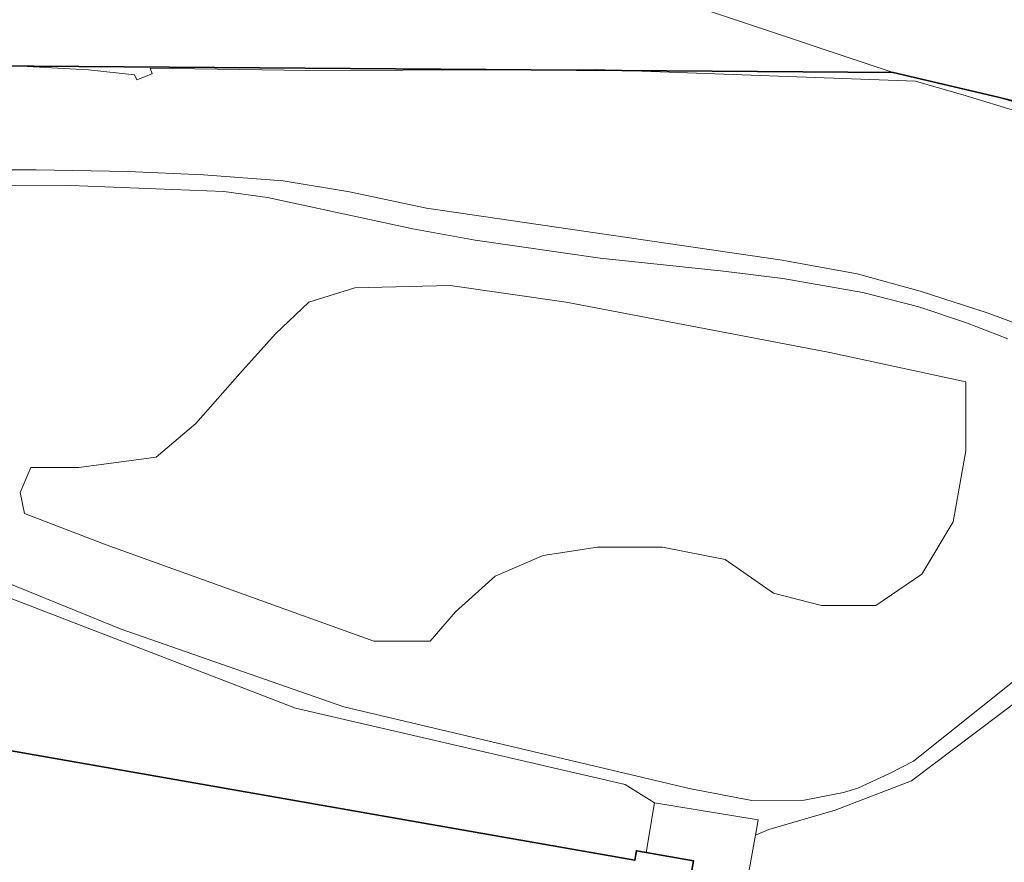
# Model space of a CAD drawing. Header units: metres. Extents: x 2514 to 227642, y 1683 to 852646.
# Tile 362 of 462: x 114002 to 114070, y 426409 to 426467. Entities that reach past the tile are written whole.
import ezdxf
from ezdxf.lldxf.tags import DXFTag

# ---------------------------------------------------------------- set-up
doc = ezdxf.new("R2010")
doc.units = ezdxf.units.M
for name, color, linetype, lineweight in [('B-WE-GK-BESCHOEIING-G', 252, 'GK-BESCHOEIING', 35), ('B-WE-GR-BEPLANTING_CULTUUR_HEESTERS-GV', 252, 'Continuous', 18), ('B-WE-KG-GRENS_PERCEEL-GV', 252, 'KG-PERCEEL', 18), ('B-WE-OG-BEBOUWING-GV', 4, 'Continuous', 35), ('B-WE-OG-TERREIN_CULTUURSCHEIDING-GV', 252, 'Continuous', 18), ('B-WE-OG-WATER-GV', 252, 'Continuous', 18), ('B-WE-VH-VERHARDING_HALFVERHARDING-GV', 252, 'Continuous', 18), ('B-WE-VH-VERHARDING_OPEN-GV', 252, 'Continuous', 18)]:
    doc.layers.add(name, color=color, linetype=linetype, lineweight=lineweight)
doc.styles.get("Standard").update_dxf_attribs({"font": 'romans'})
doc.linetypes.add('GK-BESCHOEIING', pattern='A,30,-5,[1,NLCS.SHX,S=1,R=0,X=0,Y=0],-5', length=40)
tags = doc.linetypes.add('KG-PERCEEL', pattern='A,5.5,-2,["P",Standard,S=1.8,R=0,X=-0.5,Y=-0.9],-2,5.5,-2,[5,NLCS.SHX,S=0.75,R=0,X=0,Y=0],-2', length=19).pattern_tags.tags
tags[6] = DXFTag(74, 10)

msp = doc.modelspace()

# ---------------------------------------------------------------- linework, layer by layer
at = {"layer": 'B-WE-GK-BESCHOEIING-G', "ltscale": 0.5}
msp.add_lwpolyline([(114070.029, 426461.98), (114062.755, 426463.689), (114000, 426464.16), (113998.659, 426464.17), (113996.733, 426465.087), (113988.496, 426482.471)], dxfattribs=at)
msp.add_lwpolyline([(114080.045, 426458.17, 0.07071), (114070.029, 426461.98)], format="xyb", dxfattribs=at)
at = {"layer": 'B-WE-GR-BEPLANTING_CULTUUR_HEESTERS-GV'}
msp.add_lwpolyline([(114040.08, 426447.757), (114032.042, 426448.913), (114025.431, 426448.772), (114022.24, 426447.757), (114019.919, 426445.581), (114017.453, 426442.825), (114014.408, 426439.344), (114011.652, 426437.023), (114006.285, 426436.298), (114002.949, 426436.298), (114002.224, 426434.558), (114002.514, 426433.107), (114008.171, 426430.932), (114026.736, 426424.26), (114030.652, 426424.26), (114032.393, 426426.29), (114035.149, 426428.756), (114038.485, 426430.206), (114042.256, 426430.787), (114046.752, 426430.787), (114051.104, 426429.916), (114054.44, 426427.596), (114057.776, 426426.725), (114061.547, 426426.725), (114064.738, 426428.901), (114066.913, 426432.527), (114067.784, 426437.459), (114067.784, 426442.245), (114058.356, 426444.276)], close=True, dxfattribs=at)
at = {"layer": 'B-WE-KG-GRENS_PERCEEL-GV', "ltscale": 0.2}
for points in [[(113997.706, 426464.425), (113998.167, 426464.396), (114000.126, 426464.246), (114006.95, 426463.889), (114010.135, 426463.524), (114010.303, 426463.189), (114011.372, 426463.613), (114011.232, 426464.007), (114022.065, 426463.842), (114042.158, 426463.895), (114064.292, 426463.093), (114067.803, 426462.086), (114071.293, 426461.006)], [(114076.936, 426397.734), (114067.377, 426399.39), (114063.629, 426400.064), (114047.814, 426402.861), (114048.897, 426409.034), (114044.95, 426409.726), (114044.835, 426409.069), (113976.291, 426421.086), (113976.379, 426421.591), (113975.877, 426421.679), (113973.517, 426408.214), (113973.943, 426408.139), (113973.988, 426408.395), (114039.162, 426396.983), (114039.121, 426396.747), (114039.502, 426396.68), (114039.554, 426396.976), (114066.807, 426392.166), (114066.145, 426388.392), (114055.369, 426326.967)]]:
    msp.add_lwpolyline(points, dxfattribs=at)
at = {"layer": 'B-WE-OG-BEBOUWING-GV'}
msp.add_lwpolyline([(113974.037, 426408.678), (114039.209, 426397.252), (114039.121, 426396.747), (114039.456, 426396.688), (114040.582, 426394.234), (114039.931, 426393.979), (114040.04, 426393.698), (114043.262, 426394.89), (114046.635, 426395.546), (114046.774, 426394.511), (114049.522, 426394.674), (114049.525, 426394.974), (114048.056, 426394.935), (114047.845, 426396.43), (114046.835, 426396.287), (114046.355, 426399.694), (114047.232, 426399.54), (114048.897, 426409.034), (114045.615, 426409.609), (114044.95, 426409.726), (114044.835, 426409.069), (113976.291, 426421.086)], dxfattribs=at)
at = {"layer": 'B-WE-OG-TERREIN_CULTUURSCHEIDING-GV'}
for points in [[(114075.172, 426460.429), (114070.029, 426461.98), (114062.755, 426463.689), (113998.659, 426464.17), (113996.733, 426465.087), (113988.496, 426482.471)], [(113983.94, 426480.795), (113992.6, 426457.531), (113993.017, 426457.211), (113993.74, 426457.002), (113994.233, 426456.948), (114003.337, 426456.943), (114009.675, 426456.838), (114014.942, 426456.603), (114020.457, 426456.19), (114025.06, 426455.43), (114030.385, 426454.276), (114055.04, 426450.682), (114060.245, 426449.744), (114064.621, 426448.542), (114069.255, 426447.025), (114073.581, 426445.435)], [(114070.707, 426445.221), (114067.836, 426446.342), (114064.517, 426447.435), (114060.649, 426448.448), (114055.094, 426449.421), (114050.986, 426449.928), (114042.438, 426450.815), (114033.774, 426452.069), (114029.435, 426452.845), (114019.358, 426455.03), (114016.335, 426455.44), (114005.738, 426455.857), (113992.508, 426455.84)], [(113989.665, 426433.051), (114009.215, 426425.083), (114024.649, 426419.697), (114046.664, 426414.507), (114048.596, 426414.04), (114052.94, 426413.209), (114056.582, 426413.231), (114059.307, 426413.756), (114060.302, 426414.066), (114062.49, 426415.075), (114064.163, 426415.946), (114077.999, 426426.996)], [(114073.114, 426421.429), (114064.012, 426414.574), (114058.714, 426412.535), (114054.132, 426411.202), (114053.198, 426410.806), (114051.626, 426402.187), (114076.936, 426397.734)]]:
    msp.add_lwpolyline(points, dxfattribs=at)
for points in [[(114008.171, 426430.932), (114002.514, 426433.107), (114002.224, 426434.558), (114002.949, 426436.298), (114006.285, 426436.298), (114011.652, 426437.023), (114014.408, 426439.344), (114017.453, 426442.825), (114019.919, 426445.581), (114022.24, 426447.757), (114025.431, 426448.772), (114032.042, 426448.913), (114040.08, 426447.757), (114058.356, 426444.276), (114067.784, 426442.245), (114067.784, 426437.459), (114066.913, 426432.527), (114064.738, 426428.901), (114061.547, 426426.725), (114057.776, 426426.725), (114054.44, 426427.596), (114051.104, 426429.916), (114046.752, 426430.787), (114042.256, 426430.787), (114038.485, 426430.206), (114035.149, 426428.756), (114032.393, 426426.29), (114030.652, 426424.26), (114026.736, 426424.26)], [(113987.388, 426433.272), (113984.64, 426433.743), (113983.195, 426433.443), (113972.268, 426427.672), (113970.162, 426425.507), (113969.358, 426424.459), (113968.727, 426423.444), (113975.87, 426421.636), (113975.877, 426421.679), (113976.379, 426421.591), (113976.291, 426421.086), (114044.835, 426409.069), (114044.95, 426409.726), (114045.615, 426409.609), (114046.202, 426413.043), (114044.177, 426414.313), (114021.31, 426419.62), (113994.195, 426430.071)]]:
    msp.add_lwpolyline(points, close=True, dxfattribs=at)
at = {"layer": 'B-WE-OG-WATER-GV'}
msp.add_lwpolyline([(113980.801, 426491.084), (114062.755, 426463.689), (114070.029, 426461.98), (114075.172, 426460.429)], dxfattribs=at)
msp.add_lwpolyline([(114062.755, 426463.689), (113980.801, 426491.084), (113982.06, 426490.225), (113984.83, 426487.796), (113986.822, 426485.2), (113988.496, 426482.471), (113996.733, 426465.087), (113998.659, 426464.17)], close=True, dxfattribs=at)
at = {"layer": 'B-WE-VH-VERHARDING_HALFVERHARDING-GV'}
for points in [[(114073.581, 426445.435), (114069.255, 426447.025), (114064.621, 426448.542), (114060.245, 426449.744), (114055.04, 426450.682), (114030.385, 426454.276), (114025.06, 426455.43), (114020.457, 426456.19), (114014.942, 426456.603), (114009.675, 426456.838), (114003.337, 426456.943), (113994.233, 426456.948), (113993.74, 426457.002), (113993.017, 426457.211), (113992.6, 426457.531), (113983.94, 426480.795)], [(113992.508, 426455.84), (114005.738, 426455.857), (114016.335, 426455.44), (114019.358, 426455.03), (114029.435, 426452.845), (114033.774, 426452.069), (114042.438, 426450.815), (114050.986, 426449.928), (114055.094, 426449.421), (114060.649, 426448.448), (114064.517, 426447.435), (114067.836, 426446.342), (114070.707, 426445.221)], [(113967.781, 426410.008), (113965.153, 426410.83), (113964.76, 426412.133), (113964.727, 426412.776), (113968.094, 426422.189), (113968.727, 426423.444), (113969.358, 426424.459), (113970.162, 426425.507), (113972.268, 426427.672), (113983.195, 426433.443), (113984.64, 426433.743), (113987.388, 426433.272), (113994.195, 426430.071), (114021.31, 426419.62), (114044.177, 426414.313), (114046.202, 426413.043), (114053.384, 426411.858), (114053.198, 426410.806), (114054.132, 426411.202), (114058.714, 426412.535), (114064.012, 426414.574), (114073.114, 426421.429)], [(114077.999, 426426.996), (114064.163, 426415.946), (114062.49, 426415.075), (114060.302, 426414.066), (114059.307, 426413.756), (114056.582, 426413.231), (114052.94, 426413.209), (114048.596, 426414.04), (114046.664, 426414.507), (114024.649, 426419.697), (114009.215, 426425.083), (113989.665, 426433.051)]]:
    msp.add_lwpolyline(points, dxfattribs=at)
at = {"layer": 'B-WE-VH-VERHARDING_OPEN-GV'}
msp.add_lwpolyline([(114053.384, 426411.858), (114046.202, 426413.043), (114045.615, 426409.609), (114048.897, 426409.034), (114047.232, 426399.54), (114046.355, 426399.694), (114046.835, 426396.287), (114047.845, 426396.43), (114048.056, 426394.935), (114049.525, 426394.974), (114049.522, 426394.674), (114052.921, 426394.349), (114052.983, 426394.643), (114054.823, 426394.216), (114055.517, 426396.683), (114050.8, 426397.517), (114051.626, 426402.187), (114053.198, 426410.806)], close=True, dxfattribs=at)

doc.saveas('drawing.dxf')
